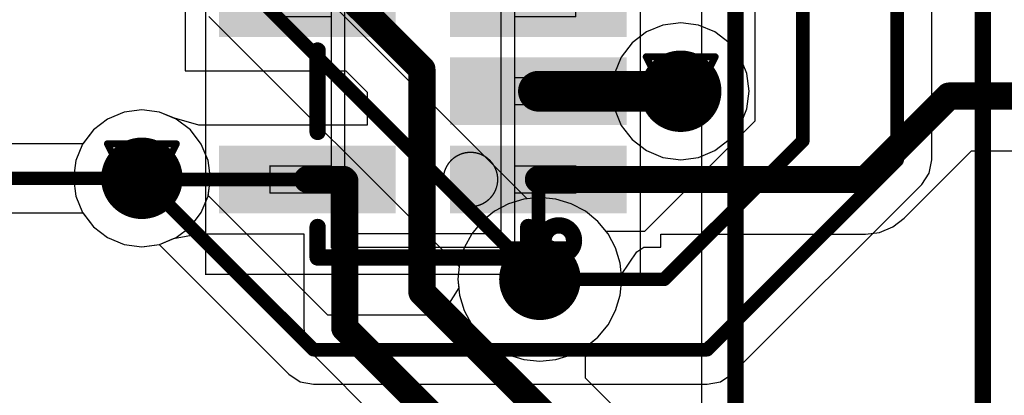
# Model space of a CAD drawing. Header units: millimetres. Extents: x 138 to 555, y 26 to 334.
# Tile 544 of 656: x 314.5 to 321.75, y 194.32 to 197.08. Entities that reach past the tile are written whole.
import ezdxf

# ---------------------------------------------------------------- set-up
doc = ezdxf.new("R2010")
doc.units = ezdxf.units.MM
for name, color, linetype in [('BottomLayer', 5, 'Continuous'), ('DrillDrawing', 1, 'Continuous'), ('Mechanical20', 56, 'Continuous'), ('Mechanical27', 56, 'Continuous'), ('MidLayer1', 16, 'Continuous'), ('MidLayer2', 76, 'Continuous'), ('MidLayer3', 90, 'Continuous'), ('MidLayer4', 156, 'Continuous'), ('MultiLayer', 9, 'Continuous'), ('TopLayer', 1, 'Continuous'), ('TopOverlay', 2, 'Continuous'), ('TopPaste', 8, 'Continuous'), ('TopSolder', 216, 'Continuous'), ('ViaHoleLayer', 16, 'Continuous')]:
    doc.layers.add(name, color=color, linetype=linetype)

# ---------------------------------------------------------------- blocks, each defined once
blk = doc.blocks.new('ESD_SOT323_5L_509')
at = {"layer": 'Mechanical20', "const_width": 0.01}
for points in [[(-1.35, 1.6), (1.35, 1.6)], [(-1.35, 1.6), (-1.35, -1.6)], [(1.35, 1.6), (1.35, -1.6)], [(-1.35, -1.6), (1.35, -1.6)]]:
    blk.add_lwpolyline(points, dxfattribs=at)
at = {"layer": 'Mechanical20', "const_width": 0.005}
for points in [[(-1.3525, 1.6, 1), (-1.3475, 1.6, 1)], [(-1.3525, 1.6, 1), (-1.3475, 1.6, 1)], [(1.3475, 1.6, 1), (1.3525, 1.6, 1)], [(1.3475, 1.6, 1), (1.3525, 1.6, 1)], [(-1.3525, -1.6, 1), (-1.3475, -1.6, 1)], [(-1.3525, -1.6, 1), (-1.3475, -1.6, 1)], [(1.3475, -1.6, 1), (1.3525, -1.6, 1)], [(1.3475, -1.6, 1), (1.3525, -1.6, 1)]]:
    blk.add_lwpolyline(points, format="xyb", close=True, dxfattribs=at)
at = {"layer": 'Mechanical27', "const_width": 0.01}
for points in [[(-0.75, 1.125), (-0.75, 0.675)], [(-0.75, 1.125), (-0.55, 1.125)], [(-0.55, 1.125), (-0.55, 0.675)], [(0.55, 1.125), (0.75, 1.125)], [(0.55, 1.125), (0.55, 0.675)], [(0.75, 1.125), (0.75, 0.675)], [(-1.15, 0.675), (-1.05, 0.575)], [(-1.15, 0.675), (-1.15, -0.675)], [(-1.15, 0.675), (1.15, 0.675)], [(1.15, 0.675), (1.05, 0.575)], [(1.15, 0.675), (1.15, -0.675)], [(-1.05, 0.575), (-1.05, -0.575)], [(-1.05, 0.575), (1.05, 0.575)], [(1.05, 0.575), (1.05, -0.575)], [(-1.05, -0.575), (-1.15, -0.675)], [(-1.05, -0.575), (1.05, -0.575)], [(1.05, -0.575), (1.15, -0.675)], [(-1.15, -0.675), (1.15, -0.675)], [(-0.75, -0.675), (-0.75, -1.125)], [(-0.55, -0.675), (-0.55, -1.125)], [(-0.1, -0.675), (-0.1, -1.125)], [(0.1, -0.675), (0.1, -1.125)], [(0.55, -0.675), (0.55, -1.125)], [(0.75, -0.675), (0.75, -1.125)], [(-0.75, -1.125), (-0.55, -1.125)], [(-0.1, -1.125), (0.1, -1.125)], [(0.55, -1.125), (0.75, -1.125)]]:
    blk.add_lwpolyline(points, dxfattribs=at)
at = {"layer": 'Mechanical27'}
for points, const_width in [([(-0.7525, 1.125, 1), (-0.7475, 1.125, 1)], 0.005), ([(-0.7525, 1.125, 1), (-0.7475, 1.125, 1)], 0.005), ([(-0.5525, 1.125, 1), (-0.5475, 1.125, 1)], 0.005), ([(-0.5525, 1.125, 1), (-0.5475, 1.125, 1)], 0.005), ([(0.5475, 1.125, 1), (0.5525, 1.125, 1)], 0.005), ([(0.5475, 1.125, 1), (0.5525, 1.125, 1)], 0.005), ([(0.7475, 1.125, 1), (0.7525, 1.125, 1)], 0.005), ([(0.7475, 1.125, 1), (0.7525, 1.125, 1)], 0.005), ([(-1.1525, 0.675, 1), (-1.1475, 0.675, 1)], 0.005), ([(-1.1525, 0.675, 1), (-1.1475, 0.675, 1)], 0.005), ([(-1.1525, 0.675, 1), (-1.1475, 0.675, 1)], 0.005), ([(-0.7525, 0.675, 1), (-0.7475, 0.675, 1)], 0.005), ([(-0.5525, 0.675, 1), (-0.5475, 0.675, 1)], 0.005), ([(0.5475, 0.675, 1), (0.5525, 0.675, 1)], 0.005), ([(0.7475, 0.675, 1), (0.7525, 0.675, 1)], 0.005), ([(1.1475, 0.675, 1), (1.1525, 0.675, 1)], 0.005), ([(1.1475, 0.675, 1), (1.1525, 0.675, 1)], 0.005), ([(1.1475, 0.675, 1), (1.1525, 0.675, 1)], 0.005), ([(-1.0525, 0.575, 1), (-1.0475, 0.575, 1)], 0.005), ([(-1.0525, 0.575, 1), (-1.0475, 0.575, 1)], 0.005), ([(-1.0525, 0.575, 1), (-1.0475, 0.575, 1)], 0.005), ([(1.0475, 0.575, 1), (1.0525, 0.575, 1)], 0.005), ([(1.0475, 0.575, 1), (1.0525, 0.575, 1)], 0.005), ([(1.0475, 0.575, 1), (1.0525, 0.575, 1)], 0.005), ([(-0.45, -0.35, 1), (-0.85, -0.35, 1)], 0.01), ([(-0.8525, -0.35, 1), (-0.8475, -0.35, 1)], 0.005), ([(-0.4525, -0.35, 1), (-0.4475, -0.35, 1)], 0.005), ([(-1.0525, -0.575, 1), (-1.0475, -0.575, 1)], 0.005), ([(-1.0525, -0.575, 1), (-1.0475, -0.575, 1)], 0.005), ([(-1.0525, -0.575, 1), (-1.0475, -0.575, 1)], 0.005), ([(1.0475, -0.575, 1), (1.0525, -0.575, 1)], 0.005), ([(1.0475, -0.575, 1), (1.0525, -0.575, 1)], 0.005), ([(1.0475, -0.575, 1), (1.0525, -0.575, 1)], 0.005), ([(-1.1525, -0.675, 1), (-1.1475, -0.675, 1)], 0.005), ([(-1.1525, -0.675, 1), (-1.1475, -0.675, 1)], 0.005), ([(-1.1525, -0.675, 1), (-1.1475, -0.675, 1)], 0.005), ([(-0.7525, -0.675, 1), (-0.7475, -0.675, 1)], 0.005), ([(-0.5525, -0.675, 1), (-0.5475, -0.675, 1)], 0.005), ([(-0.1025, -0.675, 1), (-0.0975, -0.675, 1)], 0.005), ([(0.0975, -0.675, 1), (0.1025, -0.675, 1)], 0.005), ([(0.5475, -0.675, 1), (0.5525, -0.675, 1)], 0.005), ([(0.7475, -0.675, 1), (0.7525, -0.675, 1)], 0.005), ([(1.1475, -0.675, 1), (1.1525, -0.675, 1)], 0.005), ([(1.1475, -0.675, 1), (1.1525, -0.675, 1)], 0.005), ([(1.1475, -0.675, 1), (1.1525, -0.675, 1)], 0.005), ([(-0.7525, -1.125, 1), (-0.7475, -1.125, 1)], 0.005), ([(-0.7525, -1.125, 1), (-0.7475, -1.125, 1)], 0.005), ([(-0.5525, -1.125, 1), (-0.5475, -1.125, 1)], 0.005), ([(-0.5525, -1.125, 1), (-0.5475, -1.125, 1)], 0.005), ([(-0.1025, -1.125, 1), (-0.0975, -1.125, 1)], 0.005), ([(-0.1025, -1.125, 1), (-0.0975, -1.125, 1)], 0.005), ([(0.0975, -1.125, 1), (0.1025, -1.125, 1)], 0.005), ([(0.0975, -1.125, 1), (0.1025, -1.125, 1)], 0.005), ([(0.5475, -1.125, 1), (0.5525, -1.125, 1)], 0.005), ([(0.5475, -1.125, 1), (0.5525, -1.125, 1)], 0.005), ([(0.7475, -1.125, 1), (0.7525, -1.125, 1)], 0.005), ([(0.7475, -1.125, 1), (0.7525, -1.125, 1)], 0.005)]:
    blk.add_lwpolyline(points, format="xyb", close=True, dxfattribs=dict(at, const_width=const_width))
at = {"layer": 'TopLayer'}
for points in [[(-0.45, 0.25), (-0.45, 1.45), (-0.85, 0.25), (-0.85, 1.45)], [(0.85, 0.25), (0.85, 1.45), (0.45, 0.25), (0.45, 1.45)], [(-0.45, -1.45), (-0.45, -0.25), (-0.85, -1.45), (-0.85, -0.25)], [(0.2, -1.45), (0.2, -0.25), (-0.2, -1.45), (-0.2, -0.25)], [(0.85, -1.45), (0.85, -0.25), (0.45, -1.45), (0.45, -0.25)]]:
    blk.add_solid(points, dxfattribs=at)
at = {"layer": 'TopOverlay', "const_width": 0.12}
for points in [[(-1.225, 0.775), (-1.225, -0.775)], [(-1.225, 0.775), (-1, 0.775)], [(-0.3, 0.775), (0.3, 0.775)], [(1, 0.775), (1.225, 0.775)], [(1.225, 0.775), (1.225, -0.775)], [(-1.225, -0.775), (-1, -0.775)], [(1, -0.775), (1.225, -0.775)]]:
    blk.add_lwpolyline(points, dxfattribs=at)
at = {"layer": 'TopOverlay'}
for points, const_width in [([(-1.255, 0.775, 1), (-1.195, 0.775, 1)], 0.06), ([(-1.255, 0.775, 1), (-1.195, 0.775, 1)], 0.06), ([(-1.03, 0.775, 1), (-0.97, 0.775, 1)], 0.06), ([(-0.33, 0.775, 1), (-0.27, 0.775, 1)], 0.06), ([(0.27, 0.775, 1), (0.33, 0.775, 1)], 0.06), ([(0.97, 0.775, 1), (1.03, 0.775, 1)], 0.06), ([(1.195, 0.775, 1), (1.255, 0.775, 1)], 0.06), ([(1.195, 0.775, 1), (1.255, 0.775, 1)], 0.06), ([(-1.255, -0.775, 1), (-1.195, -0.775, 1)], 0.06), ([(-1.255, -0.775, 1), (-1.195, -0.775, 1)], 0.06), ([(-1.03, -0.775, 1), (-0.97, -0.775, 1)], 0.06), ([(0.97, -0.775, 1), (1.03, -0.775, 1)], 0.06), ([(1.195, -0.775, 1), (1.255, -0.775, 1)], 0.06), ([(1.195, -0.775, 1), (1.255, -0.775, 1)], 0.06), ([(-0.9882, -1, 1), (-1.2118, -1, 1)], 0.12), ([(-1.2418, -1, 1), (-1.1818, -1, 1)], 0.06), ([(-1.0182, -1, 1), (-0.9582, -1, 1)], 0.06)]:
    blk.add_lwpolyline(points, format="xyb", close=True, dxfattribs=dict(at, const_width=const_width))
at = {"layer": 'TopPaste'}
for points in [[(-0.45, 0.25), (-0.45, 1.45), (-0.85, 0.25), (-0.85, 1.45)], [(0.85, 0.25), (0.85, 1.45), (0.45, 0.25), (0.45, 1.45)], [(-0.45, -1.45), (-0.45, -0.25), (-0.85, -1.45), (-0.85, -0.25)], [(0.2, -1.45), (0.2, -0.25), (-0.2, -1.45), (-0.2, -0.25)], [(0.85, -1.45), (0.85, -0.25), (0.45, -1.45), (0.45, -0.25)]]:
    blk.add_solid(points, dxfattribs=at)
at = {"layer": 'TopSolder'}
for points in [[(-0.4, 0.2), (-0.4, 1.5), (-0.9, 0.2), (-0.9, 1.5)], [(0.9, 0.2), (0.9, 1.5), (0.4, 0.2), (0.4, 1.5)], [(-0.4, -1.5), (-0.4, -0.2), (-0.9, -1.5), (-0.9, -0.2)], [(0.25, -1.5), (0.25, -0.2), (-0.25, -1.5), (-0.25, -0.2)], [(0.9, -1.5), (0.9, -0.2), (0.4, -1.5), (0.4, -0.2)]]:
    blk.add_solid(points, dxfattribs=at)
blk = doc.blocks.new('CON_CVILUX_CH87_20_2_V_1_00_939')
at = {"layer": 'Mechanical20', "const_width": 0.01}
blk.add_lwpolyline([(16.75, -4.8), (-16.75, -4.8)], dxfattribs=at)
at = {"layer": 'Mechanical27', "const_width": 0.01}
for points in [[(2.73, -2.73), (-2.73, -2.73)], [(16.51, -4.55), (-16.51, -4.55)]]:
    blk.add_lwpolyline(points, dxfattribs=at)
at = {"layer": 'TopOverlay', "const_width": 0.12}
for points in [[(2.73, -2.73), (-2.73, -2.73)], [(16.51, -4.55), (-16.51, -4.55)]]:
    blk.add_lwpolyline(points, dxfattribs=at)

msp = doc.modelspace()

# ---------------------------------------------------------------- linework, layer by layer
at = {"layer": 'BottomLayer'}
for p, q in [((319.9129, 207.3984), (319.9129, 196.3377)), ((321.2152, 196.051), (321.2152, 206.5326)), ((318.2368, 195.7655), (316.7532, 197.2491)), ((315.8954, 197.1083), (317.7375, 195.2662)), ((315.2716, 196.403), (315.1499, 196.3527)), ((315.4021, 196.4202), (315.2716, 196.403)), ((315.5326, 196.403), (315.4021, 196.4202)), ((315.6542, 196.3527), (315.5326, 196.403)), ((315.1499, 196.3527), (315.0455, 196.2725)), ((315.7587, 196.2725), (315.6542, 196.3527)), ((319.9129, 196.3377), (319.1, 195.5249)), ((315.0455, 196.2725), (314.9674, 196.1708)), ((315.8388, 196.1681), (315.7587, 196.2725)), ((314.9674, 196.1708), (256.9192, 196.1708)), ((315.8892, 196.0464), (315.8388, 196.1681)), ((315.9064, 195.9159), (315.8892, 196.0464)), ((321.1958, 195.9535), (321.2152, 196.051)), ((321.1406, 195.8708), (321.1958, 195.9535)), ((315.8897, 195.7888), (315.9064, 195.9159)), ((319.7426, 194.4728), (321.1406, 195.8708)), ((316.7705, 194.9079), (315.8897, 195.7888)), ((318.3311, 195.7748), (318.2368, 195.7655)), ((318.4488, 195.7632), (318.3311, 195.7748)), ((318.5619, 195.7289), (318.4488, 195.7632)), ((318.6661, 195.6732), (318.5619, 195.7289)), ((257.0248, 195.661), (314.9674, 195.661)), ((314.9674, 195.661), (315.0455, 195.5593)), ((318.7575, 195.5982), (318.6661, 195.6732)), ((318.8176, 195.5249), (318.7575, 195.5982)), ((315.0455, 195.5593), (315.1499, 195.4792)), ((319.1, 195.5249), (318.8176, 195.5249)), ((315.1499, 195.4792), (315.2716, 195.4288)), ((315.2716, 195.4288), (315.4021, 195.4116)), ((315.4021, 195.4116), (315.5292, 195.4283)), ((315.5292, 195.4283), (316.4847, 194.4728)), ((317.7375, 195.2662), (317.7282, 195.1719)), ((317.7282, 195.1719), (317.7345, 195.1079)), ((317.7345, 195.1079), (317.6509, 194.9752)), ((317.6509, 194.9752), (317.5752, 194.9079)), ((317.5752, 194.9079), (316.7705, 194.9079)), ((316.4847, 194.4728), (316.5674, 194.4175)), ((316.5674, 194.4175), (316.665, 194.3981)), ((319.5623, 194.3981), (319.6599, 194.4175)), ((319.6599, 194.4175), (319.7426, 194.4728)), ((316.665, 194.3981), (319.5623, 194.3981))]:
    msp.add_line(p, q, dxfattribs=at)
at = {"layer": 'BottomLayer', "const_width": 0.1}
for points in [[(320.2659, 196.1915), (320.2659, 207.8848)], [(320.9603, 196.051), (320.9603, 206.9673)], [(316.0417, 197.4614), (318.3311, 195.1719)], [(319.2462, 195.1719), (320.2659, 196.1915)], [(319.5623, 194.653), (320.9603, 196.051)], [(256.9192, 195.9159), (315.4021, 195.9159)], [(315.4021, 195.9159), (316.665, 194.653)], [(318.3311, 195.1719), (319.2462, 195.1719)], [(316.665, 194.653), (319.5623, 194.653)]]:
    msp.add_lwpolyline(points, dxfattribs=at)
at = {"layer": 'BottomLayer'}
for points, const_width in [([(319.2171, 196.5573, 1), (319.5171, 196.5573, 1)], 0.3), ([(315.2521, 195.9159, 1), (315.5521, 195.9159, 1)], 0.3), ([(320.2409, 196.1915, 1), (320.2909, 196.1915, 1)], 0.05), ([(320.2409, 196.1915, 1), (320.2909, 196.1915, 1)], 0.05), ([(320.9353, 196.051, 1), (320.9853, 196.051, 1)], 0.05), ([(320.9353, 196.051, 1), (320.9853, 196.051, 1)], 0.05), ([(315.3771, 195.9159, 1), (315.4271, 195.9159, 1)], 0.05), ([(315.3771, 195.9159, 1), (315.4271, 195.9159, 1)], 0.05), ([(318.1811, 195.1719, 1), (318.4811, 195.1719, 1)], 0.3), ([(318.3061, 195.1719, 1), (318.3561, 195.1719, 1)], 0.05), ([(318.3061, 195.1719, 1), (318.3561, 195.1719, 1)], 0.05), ([(319.2213, 195.1719, 1), (319.2712, 195.1719, 1)], 0.05), ([(319.2213, 195.1719, 1), (319.2712, 195.1719, 1)], 0.05), ([(316.64, 194.653, 1), (316.69, 194.653, 1)], 0.05), ([(316.64, 194.653, 1), (316.69, 194.653, 1)], 0.05), ([(319.5373, 194.653, 1), (319.5873, 194.653, 1)], 0.05), ([(319.5373, 194.653, 1), (319.5873, 194.653, 1)], 0.05)]:
    msp.add_lwpolyline(points, format="xyb", close=True, dxfattribs=dict(at, const_width=const_width))
at = {"layer": 'DrillDrawing', "const_width": 0.0508}
for points in [[(319.1131, 196.8113), (319.6211, 196.8113)], [(319.1131, 196.8113), (319.3671, 196.3033)], [(319.3671, 196.3033), (319.6211, 196.8113)], [(319.2147, 196.7097), (319.5195, 196.7097)], [(319.2147, 196.7097), (319.3671, 196.4049)], [(319.3671, 196.4049), (319.5195, 196.7097)], [(315.1481, 196.1699), (315.6561, 196.1699)], [(315.1481, 196.1699), (315.4021, 195.6619)], [(315.4021, 195.6619), (315.6561, 196.1699)], [(315.2497, 196.0683), (315.5545, 196.0683)], [(315.2497, 196.0683), (315.4021, 195.7635)], [(315.4021, 195.7635), (315.5545, 196.0683)], [(318.0771, 195.4259), (318.5851, 195.4259)], [(318.0771, 195.4259), (318.3311, 194.9179)], [(318.3311, 194.9179), (318.5851, 195.4259)], [(318.1787, 195.3243), (318.4835, 195.3243)], [(318.1787, 195.3243), (318.3311, 195.0195)], [(318.3311, 195.0195), (318.4835, 195.3243)]]:
    msp.add_lwpolyline(points, dxfattribs=at)
at = {"layer": 'DrillDrawing', "const_width": 0.0254}
for points in [[(319.1004, 196.8113, 1), (319.1258, 196.8113, 1)], [(319.1004, 196.8113, 1), (319.1258, 196.8113, 1)], [(319.6084, 196.8113, 1), (319.6338, 196.8113, 1)], [(319.6084, 196.8113, 1), (319.6338, 196.8113, 1)], [(319.202, 196.7097, 1), (319.2274, 196.7097, 1)], [(319.202, 196.7097, 1), (319.2274, 196.7097, 1)], [(319.5068, 196.7097, 1), (319.5322, 196.7097, 1)], [(319.5068, 196.7097, 1), (319.5322, 196.7097, 1)], [(319.3544, 196.4049, 1), (319.3798, 196.4049, 1)], [(319.3544, 196.4049, 1), (319.3798, 196.4049, 1)], [(319.3544, 196.3033, 1), (319.3798, 196.3033, 1)], [(319.3544, 196.3033, 1), (319.3798, 196.3033, 1)], [(315.1354, 196.1699, 1), (315.1608, 196.1699, 1)], [(315.1354, 196.1699, 1), (315.1608, 196.1699, 1)], [(315.6434, 196.1699, 1), (315.6688, 196.1699, 1)], [(315.6434, 196.1699, 1), (315.6688, 196.1699, 1)], [(315.237, 196.0683, 1), (315.2624, 196.0683, 1)], [(315.237, 196.0683, 1), (315.2624, 196.0683, 1)], [(315.5418, 196.0683, 1), (315.5672, 196.0683, 1)], [(315.5418, 196.0683, 1), (315.5672, 196.0683, 1)], [(315.3894, 195.7635, 1), (315.4148, 195.7635, 1)], [(315.3894, 195.7635, 1), (315.4148, 195.7635, 1)], [(315.3894, 195.6619, 1), (315.4148, 195.6619, 1)], [(315.3894, 195.6619, 1), (315.4148, 195.6619, 1)], [(318.0644, 195.4259, 1), (318.0898, 195.4259, 1)], [(318.0644, 195.4259, 1), (318.0898, 195.4259, 1)], [(318.5724, 195.4259, 1), (318.5978, 195.4259, 1)], [(318.5724, 195.4259, 1), (318.5978, 195.4259, 1)], [(318.166, 195.3243, 1), (318.1914, 195.3243, 1)], [(318.166, 195.3243, 1), (318.1914, 195.3243, 1)], [(318.4708, 195.3243, 1), (318.4962, 195.3243, 1)], [(318.4708, 195.3243, 1), (318.4962, 195.3243, 1)], [(318.3184, 195.0195, 1), (318.3438, 195.0195, 1)], [(318.3184, 195.0195, 1), (318.3438, 195.0195, 1)], [(318.3184, 194.9179, 1), (318.3438, 194.9179, 1)], [(318.3184, 194.9179, 1), (318.3438, 194.9179, 1)]]:
    msp.add_lwpolyline(points, format="xyb", close=True, dxfattribs=at)
at = {"layer": 'MidLayer1'}
for p, q in [((319.2366, 197.0444), (319.1149, 196.994)), ((319.3671, 197.0616), (319.2366, 197.0444)), ((319.4976, 197.0444), (319.3671, 197.0616)), ((319.6192, 196.994), (319.4976, 197.0444)), ((319.1149, 196.994), (319.0105, 196.9139)), ((319.7237, 196.9139), (319.6192, 196.994)), ((319.0105, 196.9139), (318.9303, 196.8094)), ((319.8038, 196.8094), (319.7237, 196.9139)), ((318.9303, 196.8094), (318.88, 196.6878)), ((319.8542, 196.6878), (319.8038, 196.8094)), ((318.88, 196.6878), (318.8628, 196.5573)), ((319.8714, 196.5573), (319.8542, 196.6878)), ((318.8628, 196.5573), (318.88, 196.4268)), ((319.8542, 196.4268), (319.8714, 196.5573)), ((315.2716, 196.403), (315.1499, 196.3527)), ((315.4021, 196.4202), (315.2716, 196.403)), ((315.5326, 196.403), (315.4021, 196.4202)), ((315.6542, 196.3527), (315.5326, 196.403)), ((318.88, 196.4268), (318.9303, 196.3051)), ((319.8038, 196.3051), (319.8542, 196.4268)), ((315.1499, 196.3527), (315.0455, 196.2725)), ((315.7587, 196.2725), (315.6542, 196.3527)), ((318.9303, 196.3051), (319.0105, 196.2007)), ((319.7237, 196.2007), (319.8038, 196.3051)), ((315.0455, 196.2725), (314.9653, 196.1681)), ((315.8388, 196.1681), (315.7587, 196.2725)), ((314.9653, 196.1681), (314.9149, 196.0464)), ((315.8892, 196.0464), (315.8388, 196.1681)), ((319.0105, 196.2007), (319.1149, 196.1205)), ((319.6192, 196.1205), (319.7237, 196.2007)), ((319.1149, 196.1205), (319.2366, 196.0702)), ((319.2366, 196.0702), (319.3671, 196.053)), ((319.3671, 196.053), (319.4976, 196.0702)), ((319.4976, 196.0702), (319.6192, 196.1205)), ((314.9149, 196.0464), (314.8978, 195.9159)), ((315.9064, 195.9159), (315.8892, 196.0464)), ((314.8978, 195.9159), (314.9149, 195.7854)), ((315.8892, 195.7854), (315.9064, 195.9159)), ((314.9149, 195.7854), (314.9653, 195.6638)), ((315.8388, 195.6638), (315.8892, 195.7854)), ((318.1004, 195.7289), (317.9962, 195.6732)), ((318.2135, 195.7632), (318.1004, 195.7289)), ((318.3311, 195.7748), (318.2135, 195.7632)), ((318.4488, 195.7632), (318.3311, 195.7748)), ((318.5619, 195.7289), (318.4488, 195.7632)), ((318.6661, 195.6732), (318.5619, 195.7289)), ((314.9653, 195.6638), (315.0455, 195.5593)), ((315.7587, 195.5593), (315.8388, 195.6638)), ((317.9962, 195.6732), (317.9048, 195.5982)), ((318.7575, 195.5982), (318.6661, 195.6732)), ((317.9048, 195.5982), (317.8298, 195.5068)), ((318.8324, 195.5068), (318.7575, 195.5982)), ((315.0455, 195.5593), (315.1499, 195.4792)), ((315.6542, 195.4792), (315.7587, 195.5593)), ((317.8298, 195.5068), (317.7741, 195.4026)), ((318.8881, 195.4026), (318.8324, 195.5068)), ((315.1499, 195.4792), (315.2716, 195.4288)), ((315.2716, 195.4288), (315.4021, 195.4116)), ((315.4021, 195.4116), (315.5326, 195.4288)), ((315.5326, 195.4288), (315.6542, 195.4792)), ((317.7741, 195.4026), (317.7398, 195.2895)), ((318.9225, 195.2895), (318.8881, 195.4026)), ((317.7398, 195.2895), (317.7282, 195.1719)), ((318.934, 195.1719), (318.9225, 195.2895)), ((317.7282, 195.1719), (317.7398, 195.0543)), ((318.9225, 195.0543), (318.934, 195.1719)), ((317.7398, 195.0543), (317.7741, 194.9412)), ((318.8881, 194.9412), (318.9225, 195.0543)), ((317.7741, 194.9412), (317.8298, 194.8369)), ((318.8324, 194.8369), (318.8881, 194.9412)), ((317.8298, 194.8369), (317.9048, 194.7456)), ((318.7575, 194.7456), (318.8324, 194.8369)), ((317.9048, 194.7456), (317.9962, 194.6706)), ((318.6661, 194.6706), (318.7575, 194.7456)), ((317.9962, 194.6706), (318.1004, 194.6149)), ((318.5619, 194.6149), (318.6661, 194.6706)), ((318.1004, 194.6149), (318.2135, 194.5806)), ((318.2135, 194.5806), (318.3311, 194.569)), ((318.3311, 194.569), (318.4488, 194.5806)), ((318.4488, 194.5806), (318.5619, 194.6149))]:
    msp.add_line(p, q, dxfattribs=at)
at = {"layer": 'MidLayer1', "const_width": 0.3}
for points in [[(319.2171, 196.5573, 1), (319.5171, 196.5573, 1)], [(315.2521, 195.9159, 1), (315.5521, 195.9159, 1)], [(318.1811, 195.1719, 1), (318.4811, 195.1719, 1)]]:
    msp.add_lwpolyline(points, format="xyb", close=True, dxfattribs=at)
at = {"layer": 'MidLayer2'}
for p, q in [((315.2716, 196.403), (315.1499, 196.3527)), ((315.4021, 196.4202), (315.2716, 196.403)), ((315.5326, 196.403), (315.4021, 196.4202)), ((315.6542, 196.3527), (315.5326, 196.403)), ((315.1499, 196.3527), (315.0455, 196.2725)), ((315.7587, 196.2725), (315.6542, 196.3527)), ((315.0455, 196.2725), (314.9653, 196.1681)), ((315.8388, 196.1681), (315.7587, 196.2725)), ((314.9653, 196.1681), (314.9149, 196.0464)), ((315.8892, 196.0464), (315.8388, 196.1681)), ((314.9149, 196.0464), (314.8978, 195.9159)), ((315.9064, 195.9159), (315.8892, 196.0464)), ((314.8978, 195.9159), (314.9149, 195.7854)), ((315.8892, 195.7854), (315.9064, 195.9159)), ((314.9149, 195.7854), (314.9653, 195.6638)), ((315.8388, 195.6638), (315.8892, 195.7854)), ((318.1004, 195.7289), (317.9962, 195.6732)), ((318.2135, 195.7632), (318.1004, 195.7289)), ((318.3311, 195.7748), (318.2135, 195.7632)), ((318.4488, 195.7632), (318.3311, 195.7748)), ((318.5619, 195.7289), (318.4488, 195.7632)), ((318.6661, 195.6732), (318.5619, 195.7289)), ((314.9653, 195.6638), (315.0455, 195.5593)), ((315.7587, 195.5593), (315.8388, 195.6638)), ((317.9962, 195.6732), (317.9048, 195.5982)), ((318.7575, 195.5982), (318.6661, 195.6732)), ((317.9048, 195.5982), (317.8298, 195.5068)), ((318.8324, 195.5068), (318.7575, 195.5982)), ((315.0455, 195.5593), (315.1499, 195.4792)), ((315.6542, 195.4792), (315.7587, 195.5593)), ((317.8298, 195.5068), (317.7741, 195.4026)), ((318.8881, 195.4026), (318.8324, 195.5068)), ((315.1499, 195.4792), (315.2716, 195.4288)), ((315.2716, 195.4288), (315.4021, 195.4116)), ((315.4021, 195.4116), (315.5326, 195.4288)), ((315.5326, 195.4288), (315.6542, 195.4792)), ((317.7741, 195.4026), (317.7398, 195.2895)), ((318.9225, 195.2895), (318.8881, 195.4026)), ((317.7398, 195.2895), (317.7282, 195.1719)), ((318.934, 195.1719), (318.9225, 195.2895)), ((317.7282, 195.1719), (317.7398, 195.0543)), ((318.9225, 195.0543), (318.934, 195.1719)), ((317.7398, 195.0543), (317.7741, 194.9412)), ((318.8881, 194.9412), (318.9225, 195.0543)), ((317.7741, 194.9412), (317.8298, 194.8369)), ((318.8324, 194.8369), (318.8881, 194.9412)), ((317.8298, 194.8369), (317.9048, 194.7456)), ((318.7575, 194.7456), (318.8324, 194.8369)), ((317.9048, 194.7456), (317.9962, 194.6706)), ((318.6661, 194.6706), (318.7575, 194.7456)), ((317.9962, 194.6706), (318.1004, 194.6149)), ((318.5619, 194.6149), (318.6661, 194.6706)), ((318.1004, 194.6149), (318.2135, 194.5806)), ((318.2135, 194.5806), (318.3311, 194.569)), ((318.3311, 194.569), (318.4488, 194.5806)), ((318.4488, 194.5806), (318.5619, 194.6149))]:
    msp.add_line(p, q, dxfattribs=at)
at = {"layer": 'MidLayer2', "const_width": 0.3}
for points in [[(319.2171, 196.5573, 1), (319.5171, 196.5573, 1)], [(315.2521, 195.9159, 1), (315.5521, 195.9159, 1)], [(318.1811, 195.1719, 1), (318.4811, 195.1719, 1)]]:
    msp.add_lwpolyline(points, format="xyb", close=True, dxfattribs=at)
at = {"layer": 'MidLayer3'}
for p, q in [((315.2716, 196.403), (315.1499, 196.3527)), ((315.4021, 196.4202), (315.2716, 196.403)), ((315.5326, 196.403), (315.4021, 196.4202)), ((315.6542, 196.3527), (315.5326, 196.403)), ((315.1499, 196.3527), (315.0455, 196.2725)), ((315.7587, 196.2725), (315.6542, 196.3527)), ((315.0455, 196.2725), (314.9653, 196.1681)), ((315.8388, 196.1681), (315.7587, 196.2725)), ((314.9653, 196.1681), (314.9149, 196.0464)), ((315.8892, 196.0464), (315.8388, 196.1681)), ((314.9149, 196.0464), (314.8978, 195.9159)), ((315.9064, 195.9159), (315.8892, 196.0464)), ((314.8978, 195.9159), (314.9149, 195.7854)), ((315.8892, 195.7854), (315.9064, 195.9159)), ((314.9149, 195.7854), (314.9653, 195.6638)), ((315.8388, 195.6638), (315.8892, 195.7854)), ((318.1004, 195.7289), (317.9962, 195.6732)), ((318.2135, 195.7632), (318.1004, 195.7289)), ((318.3311, 195.7748), (318.2135, 195.7632)), ((318.4488, 195.7632), (318.3311, 195.7748)), ((318.5619, 195.7289), (318.4488, 195.7632)), ((318.6661, 195.6732), (318.5619, 195.7289)), ((314.9653, 195.6638), (315.0455, 195.5593)), ((315.7587, 195.5593), (315.8388, 195.6638)), ((317.9962, 195.6732), (317.9048, 195.5982)), ((318.7575, 195.5982), (318.6661, 195.6732)), ((317.9048, 195.5982), (317.8298, 195.5068)), ((318.8324, 195.5068), (318.7575, 195.5982)), ((315.0455, 195.5593), (315.1499, 195.4792)), ((315.6542, 195.4792), (315.7587, 195.5593)), ((317.8298, 195.5068), (317.7741, 195.4026)), ((318.8881, 195.4026), (318.8324, 195.5068)), ((315.1499, 195.4792), (315.2716, 195.4288)), ((315.2716, 195.4288), (315.4021, 195.4116)), ((315.4021, 195.4116), (315.5326, 195.4288)), ((315.5326, 195.4288), (315.6542, 195.4792)), ((317.7741, 195.4026), (317.7398, 195.2895)), ((318.9225, 195.2895), (318.8881, 195.4026)), ((317.7398, 195.2895), (317.7282, 195.1719)), ((318.934, 195.1719), (318.9225, 195.2895)), ((317.7282, 195.1719), (317.7398, 195.0543)), ((318.9225, 195.0543), (318.934, 195.1719)), ((317.7398, 195.0543), (317.7741, 194.9412)), ((318.8881, 194.9412), (318.9225, 195.0543)), ((317.7741, 194.9412), (317.8298, 194.8369)), ((318.8324, 194.8369), (318.8881, 194.9412)), ((317.8298, 194.8369), (317.9048, 194.7456)), ((318.7575, 194.7456), (318.8324, 194.8369)), ((317.9048, 194.7456), (317.9962, 194.6706)), ((318.6661, 194.6706), (318.7575, 194.7456)), ((317.9962, 194.6706), (318.1004, 194.6149)), ((318.5619, 194.6149), (318.6661, 194.6706)), ((318.1004, 194.6149), (318.2135, 194.5806)), ((318.2135, 194.5806), (318.3311, 194.569)), ((318.3311, 194.569), (318.4488, 194.5806)), ((318.4488, 194.5806), (318.5619, 194.6149))]:
    msp.add_line(p, q, dxfattribs=at)
at = {"layer": 'MidLayer3', "const_width": 0.3}
for points in [[(319.2171, 196.5573, 1), (319.5171, 196.5573, 1)], [(315.2521, 195.9159, 1), (315.5521, 195.9159, 1)], [(318.1811, 195.1719, 1), (318.4811, 195.1719, 1)]]:
    msp.add_lwpolyline(points, format="xyb", close=True, dxfattribs=at)
at = {"layer": 'MidLayer4'}
for p, q in [((319.2366, 197.0444), (319.1149, 196.994)), ((319.3671, 197.0616), (319.2366, 197.0444)), ((319.4976, 197.0444), (319.3671, 197.0616)), ((319.6192, 196.994), (319.4976, 197.0444)), ((319.1149, 196.994), (319.0105, 196.9139)), ((319.7237, 196.9139), (319.6192, 196.994)), ((319.0105, 196.9139), (318.9303, 196.8094)), ((319.8038, 196.8094), (319.7237, 196.9139)), ((318.9303, 196.8094), (318.88, 196.6878)), ((319.8542, 196.6878), (319.8038, 196.8094)), ((318.88, 196.6878), (318.8628, 196.5573)), ((319.8714, 196.5573), (319.8542, 196.6878)), ((318.8628, 196.5573), (318.88, 196.4268)), ((319.8542, 196.4268), (319.8714, 196.5573)), ((315.2716, 196.403), (315.1499, 196.3527)), ((315.4021, 196.4202), (315.2716, 196.403)), ((315.5326, 196.403), (315.4021, 196.4202)), ((315.6542, 196.3527), (315.5326, 196.403)), ((318.88, 196.4268), (318.9303, 196.3051)), ((319.8038, 196.3051), (319.8542, 196.4268)), ((315.1499, 196.3527), (315.0455, 196.2725)), ((315.7587, 196.2725), (315.6542, 196.3527)), ((318.9303, 196.3051), (319.0105, 196.2007)), ((319.7237, 196.2007), (319.8038, 196.3051)), ((315.0455, 196.2725), (314.9653, 196.1681)), ((315.8388, 196.1681), (315.7587, 196.2725)), ((314.9653, 196.1681), (314.9149, 196.0464)), ((315.8892, 196.0464), (315.8388, 196.1681)), ((319.0105, 196.2007), (319.1149, 196.1205)), ((319.6192, 196.1205), (319.7237, 196.2007)), ((319.1149, 196.1205), (319.2366, 196.0702)), ((319.2366, 196.0702), (319.3671, 196.053)), ((319.3671, 196.053), (319.4976, 196.0702)), ((319.4976, 196.0702), (319.6192, 196.1205)), ((314.9149, 196.0464), (314.8978, 195.9159)), ((315.9064, 195.9159), (315.8892, 196.0464)), ((314.8978, 195.9159), (314.9149, 195.7854)), ((315.8892, 195.7854), (315.9064, 195.9159)), ((314.9149, 195.7854), (314.9653, 195.6638)), ((315.8388, 195.6638), (315.8892, 195.7854)), ((318.1004, 195.7289), (317.9962, 195.6732)), ((318.2135, 195.7632), (318.1004, 195.7289)), ((318.3311, 195.7748), (318.2135, 195.7632)), ((318.4488, 195.7632), (318.3311, 195.7748)), ((318.5619, 195.7289), (318.4488, 195.7632)), ((318.6661, 195.6732), (318.5619, 195.7289)), ((314.9653, 195.6638), (315.0455, 195.5593)), ((315.7587, 195.5593), (315.8388, 195.6638)), ((317.9962, 195.6732), (317.9048, 195.5982)), ((318.7575, 195.5982), (318.6661, 195.6732)), ((317.9048, 195.5982), (317.8298, 195.5068)), ((318.8324, 195.5068), (318.7575, 195.5982)), ((315.0455, 195.5593), (315.1499, 195.4792)), ((315.6542, 195.4792), (315.7587, 195.5593)), ((317.8298, 195.5068), (317.7741, 195.4026)), ((318.8881, 195.4026), (318.8324, 195.5068)), ((315.1499, 195.4792), (315.2716, 195.4288)), ((315.2716, 195.4288), (315.4021, 195.4116)), ((315.4021, 195.4116), (315.5326, 195.4288)), ((315.5326, 195.4288), (315.6542, 195.4792)), ((317.7741, 195.4026), (317.7398, 195.2895)), ((318.9225, 195.2895), (318.8881, 195.4026)), ((317.7398, 195.2895), (317.7282, 195.1719)), ((318.934, 195.1719), (318.9225, 195.2895)), ((317.7282, 195.1719), (317.7398, 195.0543)), ((318.9225, 195.0543), (318.934, 195.1719)), ((317.7398, 195.0543), (317.7741, 194.9412)), ((318.8881, 194.9412), (318.9225, 195.0543)), ((317.7741, 194.9412), (317.8298, 194.8369)), ((318.8324, 194.8369), (318.8881, 194.9412)), ((317.8298, 194.8369), (317.9048, 194.7456)), ((318.7575, 194.7456), (318.8324, 194.8369)), ((317.9048, 194.7456), (317.9962, 194.6706)), ((318.6661, 194.6706), (318.7575, 194.7456)), ((317.9962, 194.6706), (318.1004, 194.6149)), ((318.5619, 194.6149), (318.6661, 194.6706)), ((318.1004, 194.6149), (318.2135, 194.5806)), ((318.2135, 194.5806), (318.3311, 194.569)), ((318.3311, 194.569), (318.4488, 194.5806)), ((318.4488, 194.5806), (318.5619, 194.6149))]:
    msp.add_line(p, q, dxfattribs=at)
at = {"layer": 'MidLayer4', "const_width": 0.3}
for points in [[(319.2171, 196.5573, 1), (319.5171, 196.5573, 1)], [(315.2521, 195.9159, 1), (315.5521, 195.9159, 1)], [(318.1811, 195.1719, 1), (318.4811, 195.1719, 1)]]:
    msp.add_lwpolyline(points, format="xyb", close=True, dxfattribs=at)
at = {"layer": 'MultiLayer', "const_width": 0.3}
for points in [[(319.2171, 196.5573, 1), (319.5171, 196.5573, 1)], [(315.2521, 195.9159, 1), (315.5521, 195.9159, 1)], [(318.1811, 195.1719, 1), (318.4811, 195.1719, 1)]]:
    msp.add_lwpolyline(points, format="xyb", close=True, dxfattribs=at)
at = {"layer": 'TopLayer'}
for p, q in [((315.7204, 197.7074), (315.7204, 196.7074)), ((315.7204, 196.7074), (316.9038, 196.7074)), ((316.9038, 196.7074), (317.0596, 196.5516)), ((317.0596, 196.5516), (317.0596, 196.3074)), ((315.2716, 196.403), (315.1499, 196.3527)), ((315.4021, 196.4202), (315.2716, 196.403)), ((315.5326, 196.403), (315.4021, 196.4202)), ((315.6414, 196.358), (315.5326, 196.403)), ((315.1499, 196.3527), (315.0455, 196.2725)), ((315.8204, 196.3074), (315.6414, 196.358)), ((317.0596, 196.3074), (315.8204, 196.3074)), ((315.8204, 196.3074), (315.8204, 196.3074)), ((315.0455, 196.2725), (314.9653, 196.1681)), ((314.9653, 196.1681), (314.9149, 196.0464)), ((321.0119, 195.6221), (321.5082, 196.1183)), ((321.5082, 196.1183), (322.0719, 196.1183)), ((314.9149, 196.0464), (314.8978, 195.9159)), ((314.8978, 195.9159), (314.9149, 195.7854)), ((314.9149, 195.7854), (314.9653, 195.6638)), ((314.9653, 195.6638), (315.0455, 195.5593)), ((320.9284, 195.558), (321.0119, 195.6221)), ((315.0455, 195.5593), (315.1499, 195.4792)), ((315.6354, 195.4714), (315.8204, 195.5074)), ((315.8204, 195.5074), (315.8204, 195.5074)), ((315.8204, 195.5074), (315.8204, 195.5074)), ((315.8204, 195.5074), (316.5928, 195.5074)), ((316.5928, 195.5074), (316.5928, 194.8122)), ((319.2204, 195.4074), (319.2204, 195.5039)), ((319.2204, 195.5039), (320.7267, 195.5039)), ((320.7267, 195.5039), (320.8311, 195.5177)), ((320.8311, 195.5177), (320.9284, 195.558)), ((315.1499, 195.4792), (315.2716, 195.4288)), ((315.2716, 195.4288), (315.4021, 195.4116)), ((315.4021, 195.4116), (315.5326, 195.4288)), ((315.5326, 195.4288), (315.6354, 195.4714)), ((318.9305, 195.2074), (319.0451, 195.373)), ((319.0451, 195.373), (319.0957, 195.4074)), ((319.0957, 195.4074), (319.2204, 195.4074)), ((318.934, 195.1719), (318.9305, 195.2074)), ((318.9225, 195.0543), (318.934, 195.1719)), ((318.8881, 194.9412), (318.9225, 195.0543)), ((318.8324, 194.8369), (318.8881, 194.9412)), ((316.5928, 194.8122), (316.6032, 194.7339)), ((318.7575, 194.7456), (318.8324, 194.8369)), ((316.6032, 194.7339), (316.6334, 194.6609)), ((318.6662, 194.5973), (318.697, 194.696)), ((318.697, 194.696), (318.7575, 194.7456)), ((316.6334, 194.6609), (316.6815, 194.5982)), ((316.6815, 194.5982), (321.3112, 189.9684)), ((318.6663, 194.4439), (318.6662, 194.5973)), ((319.9843, 193.1259), (318.6663, 194.4439))]:
    msp.add_line(p, q, dxfattribs=at)
for points, const_width in [([(316.9743, 197.2074), (317.463, 196.7187)], 0.2), ([(317.463, 195.0766), (317.463, 196.7187)], 0.2), ([(318.3204, 196.5574), (318.3205, 196.5573)], 0.3), ([(318.3205, 196.5573), (319.3671, 196.5573)], 0.3), ([(320.7267, 195.9074), (321.341, 196.5218)], 0.2), ([(321.341, 196.5218), (323.7432, 196.5218)], 0.2), ([(316.6205, 195.9074), (316.8858, 195.9074)], 0.2), ([(316.8954, 194.8122), (316.8954, 195.8978)], 0.2), ([(318.3204, 195.9074), (320.7267, 195.9074)], 0.2), ([(315.4021, 195.9159), (315.4106, 195.9074)], 0.1), ([(315.4106, 195.9074), (316.6205, 195.9074)], 0.1), ([(316.8858, 195.9074), (316.8954, 195.8978)], 0.1), ([(318.3204, 195.1826), (318.3204, 195.9074)], 0.1), ([(318.3204, 195.1826), (318.3311, 195.1719)], 0.1), ([(317.463, 195.0766), (319.8172, 192.7224)], 0.2), ([(316.8954, 194.8122), (321.5252, 190.1824)], 0.2)]:
    msp.add_lwpolyline(points, dxfattribs=dict(at, const_width=const_width))
for points, const_width in [([(317.413, 196.7187, 1), (317.513, 196.7187, 1)], 0.1), ([(317.413, 196.7187, 1), (317.513, 196.7187, 1)], 0.1), ([(319.2171, 196.5573, 1), (319.5171, 196.5573, 1)], 0.3), ([(318.2454, 196.5574, 1), (318.3954, 196.5574, 1)], 0.15), ([(318.2455, 196.5573, 1), (318.3955, 196.5573, 1)], 0.15), ([(318.2455, 196.5573, 1), (318.3955, 196.5573, 1)], 0.15), ([(319.2921, 196.5573, 1), (319.4421, 196.5573, 1)], 0.15), ([(321.291, 196.5218, 1), (321.391, 196.5218, 1)], 0.1), ([(321.291, 196.5218, 1), (321.391, 196.5218, 1)], 0.1), ([(315.2521, 195.9159, 1), (315.5521, 195.9159, 1)], 0.3), ([(316.5705, 195.9074, 1), (316.6705, 195.9074, 1)], 0.1), ([(316.8358, 195.9074, 1), (316.9358, 195.9074, 1)], 0.1), ([(316.8454, 195.8978, 1), (316.9454, 195.8978, 1)], 0.1), ([(318.2704, 195.9074, 1), (318.3704, 195.9074, 1)], 0.1), ([(320.6767, 195.9074, 1), (320.7767, 195.9074, 1)], 0.1), ([(320.6767, 195.9074, 1), (320.7767, 195.9074, 1)], 0.1), ([(315.3771, 195.9159, 1), (315.4271, 195.9159, 1)], 0.05), ([(315.3856, 195.9074, 1), (315.4356, 195.9074, 1)], 0.05), ([(315.3856, 195.9074, 1), (315.4356, 195.9074, 1)], 0.05), ([(316.5955, 195.9074, 1), (316.6455, 195.9074, 1)], 0.05), ([(316.8608, 195.9074, 1), (316.9108, 195.9074, 1)], 0.05), ([(316.8704, 195.8978, 1), (316.9204, 195.8978, 1)], 0.05), ([(318.2954, 195.9074, 1), (318.3454, 195.9074, 1)], 0.05), ([(318.1811, 195.1719, 1), (318.4811, 195.1719, 1)], 0.3), ([(318.2954, 195.1826, 1), (318.3454, 195.1826, 1)], 0.05), ([(318.2954, 195.1826, 1), (318.3454, 195.1826, 1)], 0.05), ([(318.3061, 195.1719, 1), (318.3561, 195.1719, 1)], 0.05), ([(317.413, 195.0766, 1), (317.513, 195.0766, 1)], 0.1), ([(317.413, 195.0766, 1), (317.513, 195.0766, 1)], 0.1), ([(316.8454, 194.8122, 1), (316.9454, 194.8122, 1)], 0.1), ([(316.8454, 194.8122, 1), (316.9454, 194.8122, 1)], 0.1)]:
    msp.add_lwpolyline(points, format="xyb", close=True, dxfattribs=dict(at, const_width=const_width))
at = {"layer": 'ViaHoleLayer', "const_width": 0.15}
for points in [[(319.2921, 196.5573, 1), (319.4421, 196.5573, 1)], [(315.3271, 195.9159, 1), (315.4771, 195.9159, 1)], [(318.2561, 195.1719, 1), (318.4061, 195.1719, 1)]]:
    msp.add_lwpolyline(points, format="xyb", close=True, dxfattribs=at)

# ---------------------------------------------------------------- block references
for name, p, rotation in [('CON_CVILUX_CH87_20_2_V_1_00_939', (324.3205, 196.5324), 270), ('ESD_SOT323_5L_509', (317.4704, 196.5574), 90)]:
    msp.add_blockref(name, p, dxfattribs=dict(rotation=rotation))

doc.saveas('drawing.dxf')
